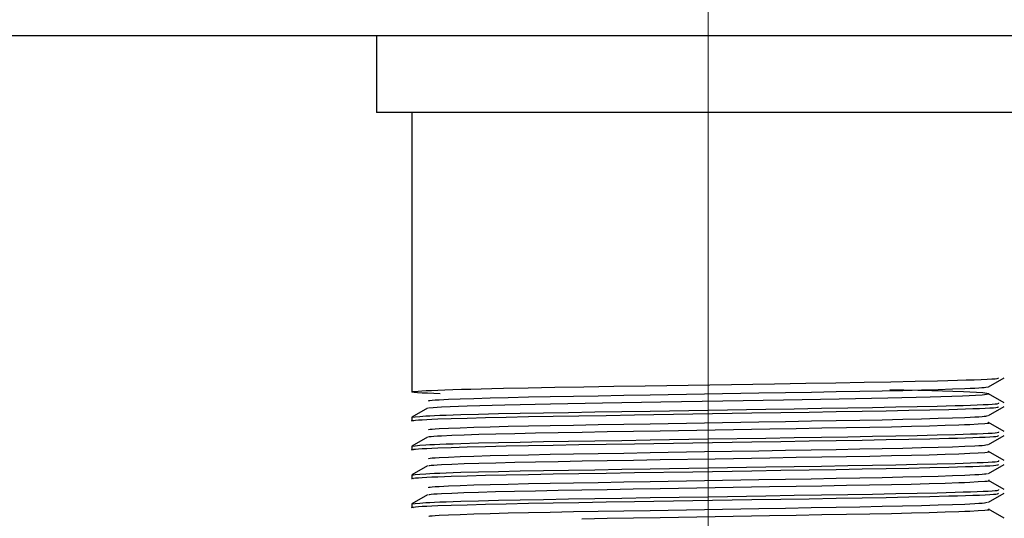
# Model space of a CAD drawing. Header units: millimetres. Extents: x 262469 to 275208, y -32539 to 9411.
# Tile 327 of 428: x 269103 to 269112, y -13289 to -13284. Entities that reach past the tile are written whole.
import ezdxf

# ---------------------------------------------------------------- set-up
doc = ezdxf.new("R2010")
doc.units = ezdxf.units.MM
doc.header["$LTSCALE"] = 100
doc.layers.add('$ IE_TELETECHNIKA', color=5, linetype='Continuous', lineweight=30)

msp = doc.modelspace()

# ---------------------------------------------------------------- linework, layer by layer
at = {"layer": '$ IE_TELETECHNIKA', "color": 7, "linetype": 'Continuous', "lineweight": 5, "ltscale": 20.32}
for p, q in [((269109.5395, -13285.0463), (269109.5395, -13283.0463)), ((269109.5395, -13294.1088), (269109.5395, -13285.0463))]:
    msp.add_line(p, q, dxfattribs=at)
at = {"layer": '$ IE_TELETECHNIKA', "color": 7, "linetype": 'Continuous'}
for p, q in [((269199.5395, -13284.2963), (269059.5395, -13284.2963)), ((269106.2895, -13284.2963), (269106.2895, -13285.0463)), ((269112.7895, -13285.0463), (269106.2895, -13285.0463)), ((269106.6333, -13285.0463), (269106.6333, -13287.7916)), ((269112.2914, -13287.7396), (269112.4449, -13287.6509)), ((269112.4449, -13287.8969), (269112.2914, -13287.8082)), ((269106.7876, -13287.95), (269106.6342, -13288.0386)), ((269112.2914, -13288.023), (269112.4449, -13287.9344)), ((269106.6333, -13288.0396), (269106.6333, -13288.0751)), ((269112.4449, -13288.1804), (269112.2914, -13288.0917)), ((269106.7877, -13288.2334), (269106.6342, -13288.3221)), ((269112.2914, -13288.3065), (269112.4449, -13288.2179)), ((269106.6333, -13288.3231), (269106.6333, -13288.3586)), ((269112.4449, -13288.4639), (269112.2914, -13288.3752)), ((269112.2914, -13288.59), (269112.4449, -13288.5014)), ((269106.7877, -13288.5169), (269106.6342, -13288.6056)), ((269106.6333, -13288.6066), (269106.6333, -13288.642)), ((269112.4449, -13288.7473), (269112.2914, -13288.6587)), ((269112.2914, -13288.8735), (269112.4449, -13288.7848)), ((269106.6333, -13288.8901), (269106.6333, -13288.9255)), ((269106.7877, -13288.8004), (269106.6342, -13288.8891)), ((269112.4449, -13289.0308), (269112.2914, -13288.9422))]:
    msp.add_line(p, q, dxfattribs=at)
for points in [[(269106.9127, -13287.8095), (269106.7889, -13287.8043), (269106.7346, -13287.8018), (269106.6895, -13287.7993), (269106.6567, -13287.7969), (269106.6385, -13287.7945), (269106.6331, -13287.7923), (269106.6368, -13287.7899), (269106.6485, -13287.7876), (269106.6683, -13287.7852), (269106.6962, -13287.7828), (269106.7323, -13287.7803), (269106.7766, -13287.7778), (269106.8292, -13287.7753), (269106.8902, -13287.7727), (269106.9596, -13287.7701), (269107.0369, -13287.7675), (269107.1219, -13287.7649), (269107.2143, -13287.7623), (269107.3137, -13287.7597), (269107.4198, -13287.7572), (269107.5323, -13287.7547), (269107.775, -13287.7499), (269108.0388, -13287.7452), (269108.3205, -13287.7405), (269108.6168, -13287.7357), (269108.9244, -13287.7307), (269110.1925, -13287.7102), (269110.4994, -13287.7053), (269110.7939, -13287.7004), (269111.0718, -13287.6956), (269111.3311, -13287.6909), (269111.5705, -13287.686), (269111.7892, -13287.6811), (269111.8904, -13287.6785), (269111.985, -13287.676), (269112.0722, -13287.6734), (269112.1506, -13287.6707), (269112.2192, -13287.6681), (269112.2769, -13287.6656), (269112.3225, -13287.663), (269112.355, -13287.6605), (269112.3747, -13287.6581), (269112.3846, -13287.6558), (269112.3879, -13287.6511)], [(269106.8018, -13287.8802), (269106.8006, -13287.8761), (269106.8124, -13287.874), (269106.8343, -13287.8718), (269106.8647, -13287.8696), (269106.9023, -13287.8674), (269106.9942, -13287.8629), (269107.1073, -13287.8583), (269107.2432, -13287.8537), (269107.4018, -13287.8491), (269107.5809, -13287.8446), (269107.7783, -13287.8402), (269107.9922, -13287.836), (269108.2209, -13287.8319), (269108.4621, -13287.8278), (269108.7135, -13287.8235), (269108.9728, -13287.8191), (269109.5049, -13287.8099), (269110.0384, -13287.8008), (269110.2993, -13287.7963), (269110.5529, -13287.792), (269110.797, -13287.7877), (269111.0291, -13287.7836), (269111.2471, -13287.7795), (269111.4491, -13287.7752), (269111.6329, -13287.7707), (269111.7964, -13287.7661), (269111.9386, -13287.7615), (269112.0594, -13287.7569), (269112.1114, -13287.7546), (269112.157, -13287.7524), (269112.1955, -13287.7501), (269112.2263, -13287.7479), (269112.2488, -13287.7458), (269112.2649, -13287.7437), (269112.286, -13287.7395)], [(269106.8017, -13287.95), (269106.8014, -13287.9467), (269106.9259, -13287.937), (269107.1787, -13287.9266), (269107.5453, -13287.9163), (269107.9956, -13287.9068), (269108.5037, -13287.898), (269109.0773, -13287.8881), (269109.6837, -13287.8777), (269110.2797, -13287.8675), (269110.8246, -13287.8581), (269111.3046, -13287.8492), (269111.7198, -13287.8392), (269112.0355, -13287.8288), (269112.2282, -13287.8187), (269112.2923, -13287.8095), (269112.2334, -13287.8004), (269112.0461, -13287.7903), (269111.7352, -13287.7799), (269111.3235, -13287.7698), (269111.3235, -13287.7698)], [(269106.6333, -13288.0396), (269106.6688, -13288.0354), (269106.7123, -13288.031), (269106.7721, -13288.0267), (269106.8105, -13288.0244), (269106.8561, -13288.0222), (269106.9097, -13288.0199), (269106.9713, -13288.0176), (269107.0405, -13288.0153), (269107.1169, -13288.0129), (269107.289, -13288.0083), (269107.4837, -13288.0038), (269107.6973, -13287.9994), (269107.9271, -13287.9952), (269108.1712, -13287.991), (269108.4281, -13287.9868), (269108.6958, -13287.9825), (269108.9723, -13287.978), (269109.5398, -13287.9687), (269110.1079, -13287.9596), (269110.3849, -13287.9552), (269110.6533, -13287.9508), (269110.9102, -13287.9465), (269111.1529, -13287.9422), (269111.3804, -13287.938), (269111.5918, -13287.9336), (269111.7862, -13287.9292), (269111.9621, -13287.9246), (269112.0416, -13287.9223), (269112.1146, -13287.92), (269112.1803, -13287.9176), (269112.238, -13287.9153), (269112.287, -13287.913), (269112.3265, -13287.9108), (269112.3558, -13287.9085), (269112.3752, -13287.9064), (269112.3919, -13287.9021), (269112.3925, -13287.898)], [(269106.6462, -13288.0783), (269106.6325, -13288.0741), (269106.6371, -13288.072), (269106.6502, -13288.0698), (269106.6714, -13288.0676), (269106.7004, -13288.0654), (269106.7369, -13288.0632), (269106.7806, -13288.0609), (269106.8312, -13288.0586), (269106.8883, -13288.0563), (269107.0213, -13288.0516), (269107.1782, -13288.0468), (269107.3578, -13288.0421), (269107.559, -13288.0376), (269107.7803, -13288.0333), (269108.0194, -13288.029), (269108.2737, -13288.0248), (269108.5406, -13288.0205), (269108.8174, -13288.016), (269109.3896, -13288.0066), (269109.9685, -13287.9973), (269110.2531, -13287.9927), (269110.5304, -13287.9882), (269110.7971, -13287.9838), (269111.0501, -13287.9795), (269111.2877, -13287.9752), (269111.5092, -13287.9708), (269111.7137, -13287.9664), (269111.9005, -13287.9618), (269111.9861, -13287.9594), (269112.0654, -13287.957), (269112.1377, -13287.9547), (269112.2021, -13287.9523), (269112.2577, -13287.95), (269112.3036, -13287.9476), (269112.3392, -13287.9454), (269112.3636, -13287.9431), (269112.3783, -13287.9409), (269112.3856, -13287.9388), (269112.3879, -13287.9346)], [(269106.8018, -13288.1637), (269106.8014, -13288.1596), (269106.8129, -13288.1575), (269106.8344, -13288.1553), (269106.8646, -13288.1531), (269106.9021, -13288.1509), (269106.9941, -13288.1464), (269107.1073, -13288.1418), (269107.2432, -13288.1372), (269107.4018, -13288.1326), (269107.5808, -13288.1281), (269107.7782, -13288.1237), (269107.9922, -13288.1195), (269108.2208, -13288.1154), (269108.462, -13288.1113), (269108.7134, -13288.107), (269108.9727, -13288.1025), (269109.5048, -13288.0934), (269110.0382, -13288.0842), (269110.2991, -13288.0798), (269110.5528, -13288.0754), (269110.7968, -13288.0712), (269111.0289, -13288.0671), (269111.2469, -13288.063), (269111.4489, -13288.0587), (269111.6328, -13288.0542), (269111.7963, -13288.0496), (269111.9385, -13288.045), (269112.0592, -13288.0404), (269112.1113, -13288.0381), (269112.157, -13288.0359), (269112.1957, -13288.0336), (269112.2266, -13288.0314), (269112.2491, -13288.0293), (269112.2648, -13288.0272), (269112.2846, -13288.023)], [(269106.8021, -13288.2334), (269106.8005, -13288.2314), (269106.8061, -13288.2293), (269106.8229, -13288.2271), (269106.8498, -13288.2249), (269106.885, -13288.2227), (269106.9269, -13288.2204), (269107.0262, -13288.2159), (269107.1468, -13288.2112), (269107.2909, -13288.2066), (269107.4575, -13288.202), (269107.6442, -13288.1975), (269107.8489, -13288.1931), (269108.0697, -13288.1889), (269108.3048, -13288.1848), (269108.5517, -13288.1806), (269108.8082, -13288.1762), (269109.0717, -13288.1717), (269109.6096, -13288.1625), (269110.1449, -13288.1533), (269110.405, -13288.1488), (269110.6569, -13288.1445), (269110.8979, -13288.1403), (269111.126, -13288.1362), (269111.3387, -13288.132), (269111.534, -13288.1275), (269111.7103, -13288.123), (269111.8663, -13288.1183), (269111.9993, -13288.1137), (269112.0563, -13288.1114), (269112.1068, -13288.1091), (269112.1905, -13288.1045), (269112.2549, -13288.1002), (269112.2787, -13288.098), (269112.2935, -13288.0959), (269112.2966, -13288.0939), (269112.2856, -13288.0917)], [(269106.6333, -13288.3231), (269106.6688, -13288.3188), (269106.7123, -13288.3145), (269106.7721, -13288.3101), (269106.8105, -13288.3079), (269106.8561, -13288.3057), (269106.9097, -13288.3034), (269106.9713, -13288.3011), (269107.0405, -13288.2988), (269107.1169, -13288.2964), (269107.289, -13288.2918), (269107.4837, -13288.2873), (269107.6973, -13288.2829), (269107.9271, -13288.2787), (269108.1712, -13288.2745), (269108.4281, -13288.2703), (269108.6958, -13288.266), (269108.9723, -13288.2615), (269109.5398, -13288.2522), (269110.1079, -13288.2431), (269110.3849, -13288.2387), (269110.6533, -13288.2343), (269110.9102, -13288.23), (269111.1529, -13288.2257), (269111.3804, -13288.2214), (269111.5918, -13288.2171), (269111.7862, -13288.2127), (269111.9621, -13288.2081), (269112.0416, -13288.2058), (269112.1146, -13288.2035), (269112.1803, -13288.2011), (269112.238, -13288.1988), (269112.287, -13288.1965), (269112.3265, -13288.1943), (269112.3558, -13288.192), (269112.3752, -13288.1899), (269112.3919, -13288.1856), (269112.3925, -13288.1815)], [(269106.6462, -13288.3618), (269106.6325, -13288.3576), (269106.6371, -13288.3555), (269106.6502, -13288.3533), (269106.6714, -13288.3511), (269106.7004, -13288.3489), (269106.7369, -13288.3466), (269106.7806, -13288.3444), (269106.8312, -13288.3421), (269106.8883, -13288.3397), (269107.0213, -13288.335), (269107.1782, -13288.3303), (269107.3578, -13288.3256), (269107.559, -13288.3211), (269107.7803, -13288.3167), (269108.0194, -13288.3125), (269108.2737, -13288.3083), (269108.5406, -13288.3039), (269108.8174, -13288.2994), (269109.3897, -13288.2901), (269109.9685, -13288.2808), (269110.2531, -13288.2762), (269110.5304, -13288.2717), (269110.7971, -13288.2673), (269111.0501, -13288.263), (269111.2877, -13288.2586), (269111.5092, -13288.2543), (269111.7137, -13288.2498), (269111.9005, -13288.2452), (269111.9861, -13288.2429), (269112.0655, -13288.2405), (269112.1377, -13288.2382), (269112.2021, -13288.2358), (269112.2577, -13288.2334), (269112.3036, -13288.2311), (269112.3392, -13288.2288), (269112.3636, -13288.2266), (269112.3783, -13288.2244), (269112.3856, -13288.2223), (269112.3879, -13288.2181)], [(269106.8016, -13288.4471), (269106.8021, -13288.4431), (269106.8134, -13288.441), (269106.8347, -13288.4388), (269106.8646, -13288.4366), (269106.9019, -13288.4344), (269106.994, -13288.4298), (269107.1073, -13288.4253), (269107.2432, -13288.4207), (269107.4017, -13288.4161), (269107.5807, -13288.4116), (269107.7781, -13288.4072), (269107.9921, -13288.403), (269108.2207, -13288.3989), (269108.4619, -13288.3948), (269108.7133, -13288.3905), (269108.9725, -13288.386), (269109.5046, -13288.3769), (269110.0381, -13288.3677), (269110.2989, -13288.3632), (269110.5526, -13288.3589), (269110.7967, -13288.3547), (269111.0288, -13288.3506), (269111.2468, -13288.3465), (269111.4488, -13288.3421), (269111.6326, -13288.3377), (269111.7962, -13288.3331), (269111.9383, -13288.3285), (269112.059, -13288.3239), (269112.157, -13288.3194), (269112.1959, -13288.3171), (269112.2269, -13288.3149), (269112.2495, -13288.3128), (269112.2648, -13288.3107), (269112.2833, -13288.3065)], [(269106.8024, -13288.5169), (269106.8014, -13288.5149), (269106.8069, -13288.5128), (269106.8233, -13288.5106), (269106.8497, -13288.5084), (269106.8846, -13288.5062), (269106.9264, -13288.5039), (269107.0259, -13288.4993), (269107.1466, -13288.4947), (269107.2906, -13288.4901), (269107.4571, -13288.4855), (269107.6438, -13288.481), (269107.8484, -13288.4766), (269108.0692, -13288.4724), (269108.3043, -13288.4683), (269108.5512, -13288.4641), (269108.8077, -13288.4597), (269109.0711, -13288.4552), (269109.6091, -13288.446), (269110.1444, -13288.4368), (269110.4045, -13288.4323), (269110.6564, -13288.428), (269110.8975, -13288.4238), (269111.1255, -13288.4197), (269111.3383, -13288.4155), (269111.5336, -13288.411), (269111.71, -13288.4065), (269111.866, -13288.4018), (269111.9991, -13288.3972), (269112.0562, -13288.3949), (269112.1067, -13288.3926), (269112.1902, -13288.388), (269112.2544, -13288.3837), (269112.2786, -13288.3815), (269112.294, -13288.3794), (269112.2977, -13288.3774), (269112.2871, -13288.3752)], [(269106.6462, -13288.6453), (269106.6325, -13288.6411), (269106.6371, -13288.6389), (269106.6502, -13288.6368), (269106.6714, -13288.6346), (269106.7004, -13288.6324), (269106.7369, -13288.6301), (269106.7806, -13288.6278), (269106.8312, -13288.6256), (269106.8883, -13288.6232), (269107.0213, -13288.6185), (269107.1782, -13288.6138), (269107.3578, -13288.6091), (269107.559, -13288.6046), (269107.7803, -13288.6002), (269108.0194, -13288.596), (269108.2737, -13288.5917), (269108.5406, -13288.5874), (269108.8173, -13288.5829), (269109.3896, -13288.5736), (269109.9685, -13288.5642), (269110.2531, -13288.5597), (269110.5304, -13288.5552), (269110.7971, -13288.5508), (269111.0501, -13288.5464), (269111.2877, -13288.5421), (269111.5092, -13288.5378), (269111.7137, -13288.5333), (269111.9005, -13288.5287), (269111.9861, -13288.5264), (269112.0654, -13288.524), (269112.1377, -13288.5216), (269112.2021, -13288.5193), (269112.2577, -13288.5169), (269112.3036, -13288.5146), (269112.3392, -13288.5123), (269112.3636, -13288.5101), (269112.3783, -13288.5079), (269112.3856, -13288.5058), (269112.3879, -13288.5015)], [(269106.6333, -13288.6066), (269106.6688, -13288.6023), (269106.7123, -13288.598), (269106.7721, -13288.5936), (269106.8105, -13288.5914), (269106.8561, -13288.5891), (269106.9097, -13288.5869), (269106.9713, -13288.5846), (269107.0405, -13288.5822), (269107.1169, -13288.5799), (269107.289, -13288.5753), (269107.4837, -13288.5707), (269107.6973, -13288.5664), (269107.9271, -13288.5622), (269108.1712, -13288.558), (269108.4281, -13288.5538), (269108.6958, -13288.5495), (269108.9723, -13288.5449), (269109.5398, -13288.5357), (269110.1079, -13288.5266), (269110.3849, -13288.5221), (269110.6533, -13288.5178), (269110.9102, -13288.5134), (269111.1529, -13288.5092), (269111.3804, -13288.5049), (269111.5918, -13288.5006), (269111.7862, -13288.4962), (269111.9621, -13288.4916), (269112.0416, -13288.4893), (269112.1146, -13288.4869), (269112.1803, -13288.4846), (269112.238, -13288.4823), (269112.287, -13288.48), (269112.3265, -13288.4777), (269112.3558, -13288.4755), (269112.3752, -13288.4733), (269112.3919, -13288.4691), (269112.3925, -13288.465)], [(269106.8014, -13288.7306), (269106.8029, -13288.7265), (269106.814, -13288.7244), (269106.8349, -13288.7223), (269106.8645, -13288.7201), (269106.9017, -13288.7179), (269106.9938, -13288.7133), (269107.1073, -13288.7087), (269107.2432, -13288.7041), (269107.4017, -13288.6996), (269107.5807, -13288.6951), (269107.7781, -13288.6907), (269107.992, -13288.6865), (269108.2206, -13288.6824), (269108.4618, -13288.6782), (269108.7132, -13288.674), (269108.9724, -13288.6695), (269109.5045, -13288.6604), (269110.0379, -13288.6512), (269110.2988, -13288.6467), (269110.5524, -13288.6424), (269110.7965, -13288.6382), (269111.0286, -13288.6341), (269111.2466, -13288.6299), (269111.4486, -13288.6256), (269111.6325, -13288.6212), (269111.7961, -13288.6166), (269111.9382, -13288.612), (269112.0588, -13288.6074), (269112.1569, -13288.6028), (269112.196, -13288.6006), (269112.2272, -13288.5984), (269112.2499, -13288.5962), (269112.2649, -13288.5941), (269112.2821, -13288.59)], [(269106.8026, -13288.8004), (269106.8076, -13288.7963), (269106.8236, -13288.7941), (269106.8496, -13288.7919), (269106.8842, -13288.7897), (269106.9259, -13288.7874), (269107.0254, -13288.7828), (269107.1462, -13288.7782), (269107.2901, -13288.7736), (269107.4565, -13288.769), (269107.6431, -13288.7645), (269107.8477, -13288.7601), (269108.0685, -13288.7559), (269108.3034, -13288.7518), (269108.5503, -13288.7476), (269108.8068, -13288.7432), (269109.0702, -13288.7387), (269109.6082, -13288.7295), (269110.1435, -13288.7203), (269110.4036, -13288.7158), (269110.6555, -13288.7115), (269110.8967, -13288.7073), (269111.1248, -13288.7032), (269111.3376, -13288.6989), (269111.5329, -13288.6945), (269111.7094, -13288.6899), (269111.8655, -13288.6853), (269111.9988, -13288.6807), (269112.0559, -13288.6784), (269112.1065, -13288.6761), (269112.1897, -13288.6715), (269112.2537, -13288.6671), (269112.2783, -13288.665), (269112.2944, -13288.663), (269112.2989, -13288.6609), (269112.2888, -13288.6588)], [(269106.6462, -13288.9288), (269106.6325, -13288.9246), (269106.6371, -13288.9224), (269106.6502, -13288.9203), (269106.6714, -13288.9181), (269106.7004, -13288.9159), (269106.7369, -13288.9136), (269106.7806, -13288.9113), (269106.8312, -13288.909), (269106.8883, -13288.9067), (269107.0213, -13288.902), (269107.1782, -13288.8973), (269107.3578, -13288.8926), (269107.559, -13288.8881), (269107.7803, -13288.8837), (269108.0194, -13288.8795), (269108.2737, -13288.8752), (269108.5406, -13288.8709), (269108.8174, -13288.8664), (269109.3897, -13288.8571), (269109.9685, -13288.8477), (269110.2531, -13288.8432), (269110.5304, -13288.8387), (269110.7971, -13288.8343), (269111.0501, -13288.8299), (269111.2877, -13288.8256), (269111.5092, -13288.8213), (269111.7137, -13288.8168), (269111.9005, -13288.8122), (269111.9861, -13288.8099), (269112.0655, -13288.8075), (269112.1377, -13288.8051), (269112.2021, -13288.8028), (269112.2577, -13288.8004), (269112.3036, -13288.7981), (269112.3392, -13288.7958), (269112.3636, -13288.7936), (269112.3783, -13288.7914), (269112.3856, -13288.7892), (269112.3879, -13288.785)], [(269106.6333, -13288.8901), (269106.6688, -13288.8858), (269106.7123, -13288.8815), (269106.7721, -13288.8771), (269106.8105, -13288.8749), (269106.8561, -13288.8726), (269106.9097, -13288.8703), (269106.9713, -13288.868), (269107.0405, -13288.8657), (269107.1169, -13288.8634), (269107.289, -13288.8588), (269107.4837, -13288.8542), (269107.6973, -13288.8499), (269107.9271, -13288.8457), (269108.1712, -13288.8415), (269108.4281, -13288.8373), (269108.6958, -13288.8329), (269108.9723, -13288.8284), (269109.5398, -13288.8192), (269110.1079, -13288.8101), (269110.3849, -13288.8056), (269110.6533, -13288.8012), (269110.9102, -13288.7969), (269111.1529, -13288.7927), (269111.3804, -13288.7884), (269111.5918, -13288.7841), (269111.7862, -13288.7797), (269111.9621, -13288.7751), (269112.0416, -13288.7728), (269112.1146, -13288.7704), (269112.1803, -13288.7681), (269112.238, -13288.7658), (269112.287, -13288.7635), (269112.3265, -13288.7612), (269112.3558, -13288.759), (269112.3752, -13288.7568), (269112.3919, -13288.7526), (269112.3925, -13288.7484)], [(269106.801, -13289.0141), (269106.8035, -13289.01), (269106.8145, -13289.0079), (269106.8352, -13289.0058), (269106.8645, -13289.0036), (269106.9015, -13289.0013), (269106.9937, -13288.9968), (269107.1073, -13288.9922), (269107.2432, -13288.9876), (269107.4016, -13288.9831), (269107.5806, -13288.9786), (269107.778, -13288.9742), (269107.9919, -13288.9699), (269108.2205, -13288.9658), (269108.4617, -13288.9617), (269108.7131, -13288.9575), (269108.9723, -13288.953), (269109.5043, -13288.9438), (269110.0377, -13288.9347), (269110.2986, -13288.9302), (269110.5523, -13288.9259), (269110.7963, -13288.9217), (269111.0284, -13288.9176), (269111.2465, -13288.9134), (269111.4485, -13288.9091), (269111.6324, -13288.9046), (269111.7961, -13288.9001), (269111.938, -13288.8955), (269112.0585, -13288.8909), (269112.1569, -13288.8863), (269112.1961, -13288.8841), (269112.2276, -13288.8819), (269112.2503, -13288.8797), (269112.2651, -13288.8776), (269112.2811, -13288.8735)], [(269108.3036, -13289.0353), (269108.5506, -13289.0311), (269108.8071, -13289.0267), (269109.0706, -13289.0222), (269109.6087, -13289.0129), (269110.1441, -13289.0037), (269110.4043, -13288.9993), (269110.6562, -13288.995), (269110.8974, -13288.9908), (269111.1255, -13288.9866), (269111.3383, -13288.9824), (269111.5336, -13288.978), (269111.71, -13288.9734), (269111.8661, -13288.9688), (269111.9994, -13288.9642), (269112.0566, -13288.9619), (269112.107, -13288.9595), (269112.1899, -13288.955), (269112.2535, -13288.9506), (269112.2782, -13288.9485), (269112.2948, -13288.9464), (269112.2999, -13288.9444), (269112.2903, -13288.9422)]]:
    msp.add_lwpolyline(points, dxfattribs=at)

doc.saveas('drawing.dxf')
